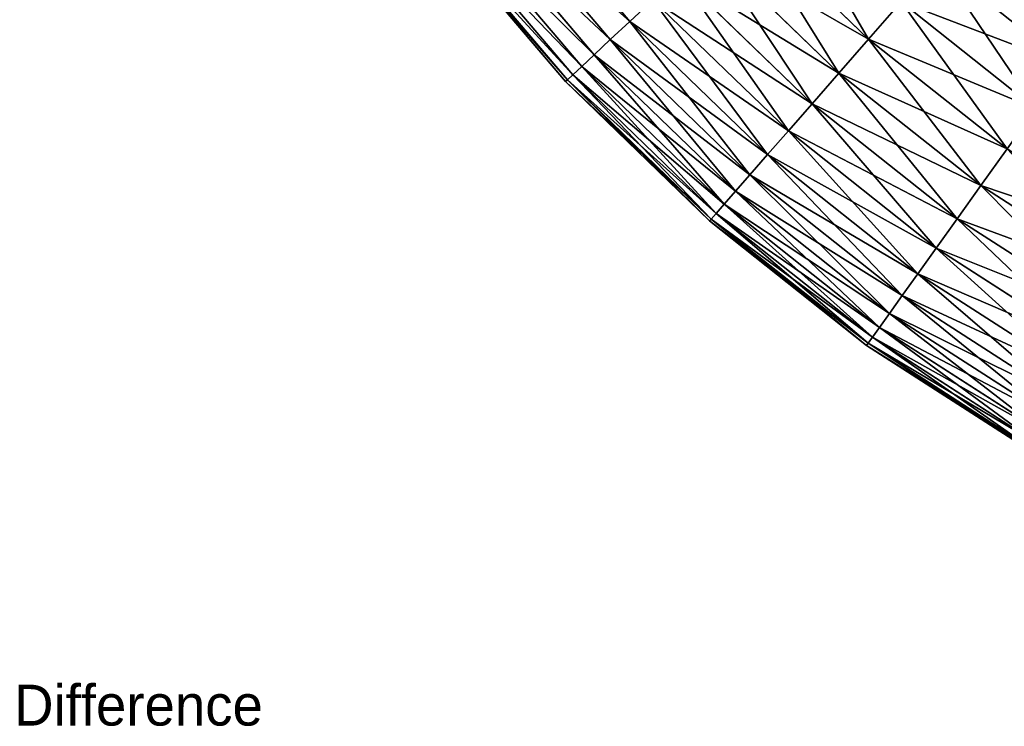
# Model space of a CAD drawing. Extents: x 5 to 965, y 4 to 104.
# Tile 272 of 656: x 435 to 460, y 4 to 21. Entities that reach past the tile are written whole.
import ezdxf

# ---------------------------------------------------------------- set-up
doc = ezdxf.new("R2010")
doc.units = 0
doc.layers.get('0').update_dxf_attribs({"color": 13, "linetype": 'CONTINUOUS'})

# ---------------------------------------------------------------- blocks, each defined once
blk = doc.blocks.new('COMPONENT_4')
for p, q in [((12.041, 20.818, 35.426), (15.081, 17.24, 35.426)), ((12.041, 20.818, 64.454), (15.081, 17.24, 64.454)), ((11.521, 20.418, 37.791), (14.603, 16.792, 37.791)), ((11.521, 20.418, 62.089), (14.603, 16.792, 62.089)), ((11.094, 20.09, 40.185), (14.211, 16.423, 40.185)), ((11.094, 20.09, 59.694), (14.211, 16.423, 59.694)), ((10.761, 19.834, 42.603), (13.904, 16.136, 42.603)), ((10.761, 19.834, 57.276), (13.904, 16.136, 57.276)), ((17.82, 19.809, 26.37), (20.932, 16.803, 26.37)), ((17.82, 19.809, 73.51), (20.932, 16.803, 73.51)), ((10.38, 19.541, 47.486), (13.553, 15.806, 47.486)), ((10.38, 19.541, 52.393), (13.553, 15.806, 52.393)), ((10.523, 19.651, 45.039), (13.685, 15.93, 45.039)), ((10.523, 19.651, 54.841), (13.685, 15.93, 54.841)), ((10.332, 19.504, 49.94), (13.509, 15.765, 49.94)), ((17.014, 19.054, 28.562), (20.204, 15.972, 28.562)), ((17.014, 19.054, 71.318), (20.204, 15.972, 71.318)), ((16.288, 18.372, 30.806), (19.548, 15.223, 30.806)), ((16.288, 18.372, 69.074), (19.548, 15.223, 69.074)), ((15.643, 17.767, 33.095), (15.081, 17.24, 35.426)), ((15.081, 17.24, 64.454), (15.643, 17.767, 66.784)), ((15.643, 17.767, 33.095), (18.966, 14.557, 33.095)), ((15.643, 17.767, 66.784), (18.966, 14.557, 66.784)), ((21.729, 17.714, 24.235), (20.932, 16.803, 26.37)), ((20.932, 16.803, 73.51), (21.729, 17.714, 75.645)), ((21.729, 17.714, 24.235), (25.028, 15.101, 24.235)), ((21.729, 17.714, 75.645), (25.028, 15.101, 75.645)), ((15.081, 17.24, 35.426), (14.603, 16.792, 37.791)), ((14.603, 16.792, 62.089), (15.081, 17.24, 64.454)), ((15.081, 17.24, 35.426), (18.458, 13.978, 35.426)), ((15.081, 17.24, 64.454), (18.458, 13.978, 64.454)), ((14.603, 16.792, 37.791), (14.211, 16.423, 40.185)), ((14.211, 16.423, 59.694), (14.603, 16.792, 62.089)), ((14.603, 16.792, 37.791), (18.026, 13.484, 37.791)), ((14.603, 16.792, 62.089), (18.026, 13.484, 62.089)), ((20.932, 16.803, 26.37), (20.204, 15.972, 28.562)), ((20.204, 15.972, 71.318), (20.932, 16.803, 73.51)), ((20.932, 16.803, 26.37), (24.323, 14.116, 26.37)), ((20.932, 16.803, 73.51), (24.323, 14.116, 73.51)), ((14.211, 16.423, 40.185), (13.904, 16.136, 42.603)), ((13.904, 16.136, 57.276), (14.211, 16.423, 59.694)), ((14.211, 16.423, 40.185), (17.672, 13.079, 40.185)), ((14.211, 16.423, 59.694), (17.672, 13.079, 59.694)), ((13.685, 15.93, 45.039), (13.553, 15.806, 47.486)), ((13.553, 15.806, 52.393), (13.685, 15.93, 54.841)), ((13.904, 16.136, 42.603), (13.685, 15.93, 45.039)), ((13.685, 15.93, 54.841), (13.904, 16.136, 57.276)), ((13.685, 15.93, 45.039), (17.197, 12.537, 45.039)), ((13.685, 15.93, 54.841), (17.197, 12.537, 54.841)), ((13.904, 16.136, 42.603), (17.395, 12.763, 42.603)), ((13.904, 16.136, 57.276), (17.395, 12.763, 57.276)), ((20.204, 15.972, 28.562), (19.548, 15.223, 30.806)), ((19.548, 15.223, 69.074), (20.204, 15.972, 71.318)), ((20.204, 15.972, 28.562), (23.68, 13.218, 28.562)), ((20.204, 15.972, 71.318), (23.68, 13.218, 71.318)), ((13.553, 15.806, 47.486), (13.509, 15.765, 49.94)), ((13.509, 15.765, 49.94), (13.553, 15.806, 52.393)), ((13.509, 15.765, 49.94), (17.038, 12.356, 49.94)), ((13.553, 15.806, 47.486), (17.078, 12.401, 47.486)), ((13.553, 15.806, 52.393), (17.078, 12.401, 52.393)), ((19.548, 15.223, 30.806), (18.966, 14.557, 33.095)), ((18.966, 14.557, 66.784), (19.548, 15.223, 69.074)), ((19.548, 15.223, 30.806), (23.101, 12.408, 30.806)), ((19.548, 15.223, 69.074), (23.101, 12.408, 69.074)), ((18.966, 14.557, 33.095), (18.458, 13.978, 35.426)), ((18.458, 13.978, 64.454), (18.966, 14.557, 66.784)), ((18.966, 14.557, 33.095), (22.586, 11.689, 33.095)), ((18.966, 14.557, 66.784), (22.586, 11.689, 66.784)), ((24.323, 14.116, 26.37), (23.68, 13.218, 28.562)), ((24.323, 14.116, 73.51), (23.68, 13.218, 71.318)), ((18.458, 13.978, 35.426), (18.026, 13.484, 37.791)), ((18.026, 13.484, 62.089), (18.458, 13.978, 64.454)), ((18.458, 13.978, 35.426), (22.138, 11.062, 35.426)), ((18.458, 13.978, 64.454), (22.138, 11.062, 64.454)), ((18.026, 13.484, 37.791), (17.672, 13.079, 40.185)), ((17.672, 13.079, 59.694), (18.026, 13.484, 62.089)), ((18.026, 13.484, 37.791), (21.757, 10.529, 37.791)), ((18.026, 13.484, 62.089), (21.757, 10.529, 62.089)), ((17.672, 13.079, 40.185), (17.395, 12.763, 42.603)), ((17.395, 12.763, 57.276), (17.672, 13.079, 59.694)), ((17.672, 13.079, 40.185), (21.443, 10.091, 40.185)), ((17.672, 13.079, 59.694), (21.443, 10.091, 59.694)), ((23.68, 13.218, 28.562), (23.101, 12.408, 30.806)), ((23.68, 13.218, 71.318), (23.101, 12.408, 69.074)), ((23.68, 13.218, 28.562), (27.41, 10.817, 28.562)), ((23.68, 13.218, 71.318), (27.41, 10.817, 71.318)), ((17.395, 12.763, 42.603), (17.197, 12.537, 45.039)), ((17.197, 12.537, 54.841), (17.395, 12.763, 57.276)), ((17.395, 12.763, 42.603), (21.199, 9.749, 42.603)), ((17.395, 12.763, 57.276), (21.199, 9.749, 57.276)), ((17.078, 12.401, 47.486), (17.038, 12.356, 49.94)), ((17.038, 12.356, 49.94), (17.078, 12.401, 52.393)), ((17.038, 12.356, 49.94), (20.884, 9.308, 49.94)), ((17.197, 12.537, 45.039), (17.078, 12.401, 47.486)), ((17.078, 12.401, 52.393), (17.197, 12.537, 54.841)), ((17.078, 12.401, 47.486), (20.919, 9.358, 47.486)), ((17.078, 12.401, 52.393), (20.919, 9.358, 52.393)), ((17.197, 12.537, 45.039), (21.024, 9.505, 45.039)), ((17.197, 12.537, 54.841), (21.024, 9.505, 54.841)), ((23.101, 12.408, 30.806), (22.586, 11.689, 33.095)), ((23.101, 12.408, 69.074), (22.586, 11.689, 66.784)), ((23.101, 12.408, 30.806), (26.912, 9.955, 30.806)), ((23.101, 12.408, 69.074), (26.912, 9.955, 69.074)), ((22.586, 11.689, 33.095), (22.138, 11.062, 35.426)), ((22.586, 11.689, 66.784), (22.138, 11.062, 64.454)), ((22.586, 11.689, 33.095), (26.471, 9.188, 33.095)), ((22.586, 11.689, 66.784), (26.471, 9.188, 66.784)), ((22.138, 11.062, 35.426), (21.757, 10.529, 37.791)), ((22.138, 11.062, 64.454), (21.757, 10.529, 62.089)), ((22.138, 11.062, 35.426), (26.086, 8.521, 35.426)), ((22.138, 11.062, 64.454), (26.086, 8.521, 64.454)), ((21.757, 10.529, 37.791), (21.443, 10.091, 40.185)), ((21.757, 10.529, 62.089), (21.443, 10.091, 59.694)), ((21.757, 10.529, 37.791), (25.759, 7.953, 37.791)), ((21.757, 10.529, 62.089), (25.759, 7.953, 62.089)), ((21.443, 10.091, 40.185), (21.199, 9.749, 42.603)), ((21.443, 10.091, 59.694), (21.199, 9.749, 57.276)), ((21.443, 10.091, 40.185), (25.49, 7.486, 40.185)), ((21.443, 10.091, 59.694), (25.49, 7.486, 59.694)), ((21.199, 9.749, 42.603), (21.024, 9.505, 45.039)), ((21.199, 9.749, 57.276), (21.024, 9.505, 54.841)), ((21.199, 9.749, 42.603), (25.28, 7.122, 42.603)), ((21.199, 9.749, 57.276), (25.28, 7.122, 57.276)), ((21.024, 9.505, 45.039), (20.919, 9.358, 47.486)), ((21.024, 9.505, 54.841), (20.919, 9.358, 52.393)), ((21.024, 9.505, 45.039), (25.13, 6.862, 45.039)), ((21.024, 9.505, 54.841), (25.13, 6.862, 54.841)), ((20.919, 9.358, 47.486), (20.884, 9.308, 49.94)), ((20.919, 9.358, 52.393), (20.884, 9.308, 49.94)), ((20.884, 9.308, 49.94), (25.01, 6.653, 49.94)), ((20.919, 9.358, 47.486), (25.04, 6.705, 47.486)), ((20.919, 9.358, 52.393), (25.04, 6.705, 52.393))]:
    blk.add_line(p, q)
mesh = blk.add_polyface()
corners = [(12.041, 20.818, 35.426), (15.643, 17.767, 33.095), (15.081, 17.24, 35.426), (12.652, 21.287, 33.095)]
mesh.append_faces([[corners[k] for k in face] for face in [(0, 1, 2), (1, 0, 3)]], dxfattribs={"vtx0": -1})
mesh = blk.add_polyface()
corners = [(15.643, 17.767, 66.784), (12.041, 20.818, 64.454), (15.081, 17.24, 64.454), (12.652, 21.287, 66.784)]
mesh.append_faces([[corners[k] for k in face] for face in [(0, 1, 2), (1, 0, 3)]], dxfattribs={"vtx0": -1})
mesh = blk.add_polyface()
corners = [(11.521, 20.418, 37.791), (15.081, 17.24, 35.426), (14.603, 16.792, 37.791), (12.041, 20.818, 35.426)]
mesh.append_faces([[corners[k] for k in face] for face in [(0, 1, 2), (1, 0, 3)]], dxfattribs={"vtx0": -1})
mesh = blk.add_polyface()
corners = [(15.081, 17.24, 64.454), (11.521, 20.418, 62.089), (14.603, 16.792, 62.089), (12.041, 20.818, 64.454)]
mesh.append_faces([[corners[k] for k in face] for face in [(0, 1, 2), (1, 0, 3)]], dxfattribs={"vtx0": -1})
mesh = blk.add_polyface()
corners = [(20.932, 16.803, 26.37), (18.703, 20.638, 24.235), (21.729, 17.714, 24.235), (17.82, 19.809, 26.37)]
mesh.append_faces([[corners[k] for k in face] for face in [(0, 1, 2), (1, 0, 3)]], dxfattribs={"vtx0": -1})
mesh = blk.add_polyface()
corners = [(21.729, 17.714, 75.645), (17.82, 19.809, 73.51), (20.932, 16.803, 73.51), (18.703, 20.638, 75.645)]
mesh.append_faces([[corners[k] for k in face] for face in [(0, 1, 2), (1, 0, 3)]], dxfattribs={"vtx0": -1})
mesh = blk.add_polyface()
corners = [(11.094, 20.09, 40.185), (14.603, 16.792, 37.791), (14.211, 16.423, 40.185), (11.521, 20.418, 37.791)]
mesh.append_faces([[corners[k] for k in face] for face in [(0, 1, 2), (1, 0, 3)]], dxfattribs={"vtx0": -1})
mesh = blk.add_polyface()
corners = [(14.603, 16.792, 62.089), (11.094, 20.09, 59.694), (14.211, 16.423, 59.694), (11.521, 20.418, 62.089)]
mesh.append_faces([[corners[k] for k in face] for face in [(0, 1, 2), (1, 0, 3)]], dxfattribs={"vtx0": -1})
mesh = blk.add_polyface()
corners = [(10.761, 19.834, 42.603), (14.211, 16.423, 40.185), (13.904, 16.136, 42.603), (11.094, 20.09, 40.185)]
mesh.append_faces([[corners[k] for k in face] for face in [(0, 1, 2), (1, 0, 3)]], dxfattribs={"vtx0": -1})
mesh = blk.add_polyface()
corners = [(14.211, 16.423, 59.694), (10.761, 19.834, 57.276), (13.904, 16.136, 57.276), (11.094, 20.09, 59.694)]
mesh.append_faces([[corners[k] for k in face] for face in [(0, 1, 2), (1, 0, 3)]], dxfattribs={"vtx0": -1})
mesh = blk.add_polyface()
corners = [(10.523, 19.651, 45.039), (13.904, 16.136, 42.603), (13.685, 15.93, 45.039), (10.761, 19.834, 42.603)]
mesh.append_faces([[corners[k] for k in face] for face in [(0, 1, 2), (1, 0, 3)]], dxfattribs={"vtx0": -1})
mesh = blk.add_polyface()
corners = [(13.904, 16.136, 57.276), (10.523, 19.651, 54.841), (13.685, 15.93, 54.841), (10.761, 19.834, 57.276)]
mesh.append_faces([[corners[k] for k in face] for face in [(0, 1, 2), (1, 0, 3)]], dxfattribs={"vtx0": -1})
mesh = blk.add_polyface()
corners = [(20.204, 15.972, 28.562), (17.82, 19.809, 26.37), (20.932, 16.803, 26.37), (17.014, 19.054, 28.562)]
mesh.append_faces([[corners[k] for k in face] for face in [(0, 1, 2), (1, 0, 3)]], dxfattribs={"vtx0": -1})
mesh = blk.add_polyface()
corners = [(20.932, 16.803, 73.51), (17.014, 19.054, 71.318), (20.204, 15.972, 71.318), (17.82, 19.809, 73.51)]
mesh.append_faces([[corners[k] for k in face] for face in [(0, 1, 2), (1, 0, 3)]], dxfattribs={"vtx0": -1})
mesh = blk.add_polyface()
corners = [(10.332, 19.504, 49.94), (13.553, 15.806, 47.486), (13.509, 15.765, 49.94), (10.38, 19.541, 47.486)]
mesh.append_faces([[corners[k] for k in face] for face in [(0, 1, 2), (1, 0, 3)]], dxfattribs={"vtx0": -1})
mesh = blk.add_polyface()
corners = [(13.553, 15.806, 52.393), (10.332, 19.504, 49.94), (13.509, 15.765, 49.94), (10.38, 19.541, 52.393)]
mesh.append_faces([[corners[k] for k in face] for face in [(0, 1, 2), (1, 0, 3)]], dxfattribs={"vtx0": -1})
mesh = blk.add_polyface()
corners = [(10.38, 19.541, 47.486), (13.685, 15.93, 45.039), (13.553, 15.806, 47.486), (10.523, 19.651, 45.039)]
mesh.append_faces([[corners[k] for k in face] for face in [(0, 1, 2), (1, 0, 3)]], dxfattribs={"vtx0": -1})
mesh = blk.add_polyface()
corners = [(13.685, 15.93, 54.841), (10.38, 19.541, 52.393), (13.553, 15.806, 52.393), (10.523, 19.651, 54.841)]
mesh.append_faces([[corners[k] for k in face] for face in [(0, 1, 2), (1, 0, 3)]], dxfattribs={"vtx0": -1})
mesh = blk.add_polyface()
corners = [(25.792, 16.17, 22.161), (23.527, 19.768, 20.155), (26.616, 17.321, 20.155), (22.595, 18.703, 22.161)]
mesh.append_faces([[corners[k] for k in face] for face in [(0, 1, 2), (1, 0, 3)]], dxfattribs={"vtx0": -1})
mesh = blk.add_polyface()
corners = [(26.616, 17.321, 79.725), (22.595, 18.703, 77.718), (25.792, 16.17, 77.718), (23.527, 19.768, 79.725)]
mesh.append_faces([[corners[k] for k in face] for face in [(0, 1, 2), (1, 0, 3)]], dxfattribs={"vtx0": -1})
mesh = blk.add_polyface()
corners = [(19.548, 15.223, 30.806), (17.014, 19.054, 28.562), (20.204, 15.972, 28.562), (16.288, 18.372, 30.806)]
mesh.append_faces([[corners[k] for k in face] for face in [(0, 1, 2), (1, 0, 3)]], dxfattribs={"vtx0": -1})
mesh = blk.add_polyface()
corners = [(20.204, 15.972, 71.318), (16.288, 18.372, 69.074), (19.548, 15.223, 69.074), (17.014, 19.054, 71.318)]
mesh.append_faces([[corners[k] for k in face] for face in [(0, 1, 2), (1, 0, 3)]], dxfattribs={"vtx0": -1})
mesh = blk.add_polyface()
corners = [(25.028, 15.101, 24.235), (22.595, 18.703, 22.161), (25.792, 16.17, 22.161), (21.729, 17.714, 24.235)]
mesh.append_faces([[corners[k] for k in face] for face in [(0, 1, 2), (1, 0, 3)]], dxfattribs={"vtx0": -1})
mesh = blk.add_polyface()
corners = [(25.792, 16.17, 77.718), (21.729, 17.714, 75.645), (25.028, 15.101, 75.645), (22.595, 18.703, 77.718)]
mesh.append_faces([[corners[k] for k in face] for face in [(0, 1, 2), (1, 0, 3)]], dxfattribs={"vtx0": -1})
mesh = blk.add_polyface()
corners = [(18.966, 14.557, 33.095), (16.288, 18.372, 30.806), (19.548, 15.223, 30.806), (15.643, 17.767, 33.095)]
mesh.append_faces([[corners[k] for k in face] for face in [(0, 1, 2), (1, 0, 3)]], dxfattribs={"vtx0": -1})
mesh = blk.add_polyface()
corners = [(19.548, 15.223, 69.074), (15.643, 17.767, 66.784), (18.966, 14.557, 66.784), (16.288, 18.372, 69.074)]
mesh.append_faces([[corners[k] for k in face] for face in [(0, 1, 2), (1, 0, 3)]], dxfattribs={"vtx0": -1})
mesh = blk.add_polyface()
corners = [(18.458, 13.978, 35.426), (15.643, 17.767, 33.095), (18.966, 14.557, 33.095), (15.081, 17.24, 35.426)]
mesh.append_faces([[corners[k] for k in face] for face in [(0, 1, 2), (1, 0, 3)]], dxfattribs={"vtx0": -1})
mesh = blk.add_polyface()
corners = [(18.966, 14.557, 66.784), (15.081, 17.24, 64.454), (18.458, 13.978, 64.454), (15.643, 17.767, 66.784)]
mesh.append_faces([[corners[k] for k in face] for face in [(0, 1, 2), (1, 0, 3)]], dxfattribs={"vtx0": -1})
mesh = blk.add_polyface()
corners = [(24.323, 14.116, 26.37), (21.729, 17.714, 24.235), (25.028, 15.101, 24.235), (20.932, 16.803, 26.37)]
mesh.append_faces([[corners[k] for k in face] for face in [(0, 1, 2), (1, 0, 3)]], dxfattribs={"vtx0": -1})
mesh = blk.add_polyface()
corners = [(25.028, 15.101, 75.645), (20.932, 16.803, 73.51), (24.323, 14.116, 73.51), (21.729, 17.714, 75.645)]
mesh.append_faces([[corners[k] for k in face] for face in [(0, 1, 2), (1, 0, 3)]], dxfattribs={"vtx0": -1})
mesh = blk.add_polyface()
corners = [(18.026, 13.484, 37.791), (15.081, 17.24, 35.426), (18.458, 13.978, 35.426), (14.603, 16.792, 37.791)]
mesh.append_faces([[corners[k] for k in face] for face in [(0, 1, 2), (1, 0, 3)]], dxfattribs={"vtx0": -1})
mesh = blk.add_polyface()
corners = [(18.458, 13.978, 64.454), (14.603, 16.792, 62.089), (18.026, 13.484, 62.089), (15.081, 17.24, 64.454)]
mesh.append_faces([[corners[k] for k in face] for face in [(0, 1, 2), (1, 0, 3)]], dxfattribs={"vtx0": -1})
mesh = blk.add_polyface()
corners = [(17.672, 13.079, 40.185), (14.603, 16.792, 37.791), (18.026, 13.484, 37.791), (14.211, 16.423, 40.185)]
mesh.append_faces([[corners[k] for k in face] for face in [(0, 1, 2), (1, 0, 3)]], dxfattribs={"vtx0": -1})
mesh = blk.add_polyface()
corners = [(18.026, 13.484, 62.089), (14.211, 16.423, 59.694), (17.672, 13.079, 59.694), (14.603, 16.792, 62.089)]
mesh.append_faces([[corners[k] for k in face] for face in [(0, 1, 2), (1, 0, 3)]], dxfattribs={"vtx0": -1})
mesh = blk.add_polyface()
corners = [(23.68, 13.218, 28.562), (20.932, 16.803, 26.37), (24.323, 14.116, 26.37), (20.204, 15.972, 28.562)]
mesh.append_faces([[corners[k] for k in face] for face in [(0, 1, 2), (1, 0, 3)]], dxfattribs={"vtx0": -1})
mesh = blk.add_polyface()
corners = [(24.323, 14.116, 73.51), (20.204, 15.972, 71.318), (23.68, 13.218, 71.318), (20.932, 16.803, 73.51)]
mesh.append_faces([[corners[k] for k in face] for face in [(0, 1, 2), (1, 0, 3)]], dxfattribs={"vtx0": -1})
mesh = blk.add_polyface()
corners = [(17.395, 12.763, 42.603), (14.211, 16.423, 40.185), (17.672, 13.079, 40.185), (13.904, 16.136, 42.603)]
mesh.append_faces([[corners[k] for k in face] for face in [(0, 1, 2), (1, 0, 3)]], dxfattribs={"vtx0": -1})
mesh = blk.add_polyface()
corners = [(17.672, 13.079, 59.694), (13.904, 16.136, 57.276), (17.395, 12.763, 57.276), (14.211, 16.423, 59.694)]
mesh.append_faces([[corners[k] for k in face] for face in [(0, 1, 2), (1, 0, 3)]], dxfattribs={"vtx0": -1})
mesh = blk.add_polyface()
corners = [(17.078, 12.401, 47.486), (13.685, 15.93, 45.039), (17.197, 12.537, 45.039), (13.553, 15.806, 47.486)]
mesh.append_faces([[corners[k] for k in face] for face in [(0, 1, 2), (1, 0, 3)]], dxfattribs={"vtx0": -1})
mesh = blk.add_polyface()
corners = [(17.197, 12.537, 54.841), (13.553, 15.806, 52.393), (17.078, 12.401, 52.393), (13.685, 15.93, 54.841)]
mesh.append_faces([[corners[k] for k in face] for face in [(0, 1, 2), (1, 0, 3)]], dxfattribs={"vtx0": -1})
mesh = blk.add_polyface()
corners = [(17.197, 12.537, 45.039), (13.904, 16.136, 42.603), (17.395, 12.763, 42.603), (13.685, 15.93, 45.039)]
mesh.append_faces([[corners[k] for k in face] for face in [(0, 1, 2), (1, 0, 3)]], dxfattribs={"vtx0": -1})
mesh = blk.add_polyface()
corners = [(17.395, 12.763, 57.276), (13.685, 15.93, 54.841), (17.197, 12.537, 54.841), (13.904, 16.136, 57.276)]
mesh.append_faces([[corners[k] for k in face] for face in [(0, 1, 2), (1, 0, 3)]], dxfattribs={"vtx0": -1})
mesh = blk.add_polyface()
corners = [(23.101, 12.408, 30.806), (20.204, 15.972, 28.562), (23.68, 13.218, 28.562), (19.548, 15.223, 30.806)]
mesh.append_faces([[corners[k] for k in face] for face in [(0, 1, 2), (1, 0, 3)]], dxfattribs={"vtx0": -1})
mesh = blk.add_polyface()
corners = [(23.68, 13.218, 71.318), (19.548, 15.223, 69.074), (23.101, 12.408, 69.074), (20.204, 15.972, 71.318)]
mesh.append_faces([[corners[k] for k in face] for face in [(0, 1, 2), (1, 0, 3)]], dxfattribs={"vtx0": -1})
mesh = blk.add_polyface()
corners = [(17.038, 12.356, 49.94), (13.553, 15.806, 47.486), (17.078, 12.401, 47.486), (13.509, 15.765, 49.94)]
mesh.append_faces([[corners[k] for k in face] for face in [(0, 1, 2), (1, 0, 3)]], dxfattribs={"vtx0": -1})
mesh = blk.add_polyface()
corners = [(17.078, 12.401, 52.393), (13.509, 15.765, 49.94), (17.038, 12.356, 49.94), (13.553, 15.806, 52.393)]
mesh.append_faces([[corners[k] for k in face] for face in [(0, 1, 2), (1, 0, 3)]], dxfattribs={"vtx0": -1})
mesh = blk.add_polyface()
corners = [(22.586, 11.689, 33.095), (19.548, 15.223, 30.806), (23.101, 12.408, 30.806), (18.966, 14.557, 33.095)]
mesh.append_faces([[corners[k] for k in face] for face in [(0, 1, 2), (1, 0, 3)]], dxfattribs={"vtx0": -1})
mesh = blk.add_polyface()
corners = [(23.101, 12.408, 69.074), (18.966, 14.557, 66.784), (22.586, 11.689, 66.784), (19.548, 15.223, 69.074)]
mesh.append_faces([[corners[k] for k in face] for face in [(0, 1, 2), (1, 0, 3)]], dxfattribs={"vtx0": -1})
mesh = blk.add_polyface()
corners = [(22.138, 11.062, 35.426), (18.966, 14.557, 33.095), (22.586, 11.689, 33.095), (18.458, 13.978, 35.426)]
mesh.append_faces([[corners[k] for k in face] for face in [(0, 1, 2), (1, 0, 3)]], dxfattribs={"vtx0": -1})
mesh = blk.add_polyface()
corners = [(22.586, 11.689, 66.784), (18.458, 13.978, 64.454), (22.138, 11.062, 64.454), (18.966, 14.557, 66.784)]
mesh.append_faces([[corners[k] for k in face] for face in [(0, 1, 2), (1, 0, 3)]], dxfattribs={"vtx0": -1})
mesh = blk.add_polyface()
corners = [(27.41, 10.817, 28.562), (24.323, 14.116, 26.37), (27.961, 11.774, 26.37), (23.68, 13.218, 28.562)]
mesh.append_faces([[corners[k] for k in face] for face in [(0, 1, 2), (1, 0, 3)]], dxfattribs={"vtx0": -1})
mesh = blk.add_polyface()
corners = [(27.961, 11.774, 73.51), (23.68, 13.218, 71.318), (27.41, 10.817, 71.318), (24.323, 14.116, 73.51)]
mesh.append_faces([[corners[k] for k in face] for face in [(0, 1, 2), (1, 0, 3)]], dxfattribs={"vtx0": -1})
mesh = blk.add_polyface()
corners = [(21.757, 10.529, 37.791), (18.458, 13.978, 35.426), (22.138, 11.062, 35.426), (18.026, 13.484, 37.791)]
mesh.append_faces([[corners[k] for k in face] for face in [(0, 1, 2), (1, 0, 3)]], dxfattribs={"vtx0": -1})
mesh = blk.add_polyface()
corners = [(22.138, 11.062, 64.454), (18.026, 13.484, 62.089), (21.757, 10.529, 62.089), (18.458, 13.978, 64.454)]
mesh.append_faces([[corners[k] for k in face] for face in [(0, 1, 2), (1, 0, 3)]], dxfattribs={"vtx0": -1})
mesh = blk.add_polyface()
corners = [(21.443, 10.091, 40.185), (18.026, 13.484, 37.791), (21.757, 10.529, 37.791), (17.672, 13.079, 40.185)]
mesh.append_faces([[corners[k] for k in face] for face in [(0, 1, 2), (1, 0, 3)]], dxfattribs={"vtx0": -1})
mesh = blk.add_polyface()
corners = [(21.757, 10.529, 62.089), (17.672, 13.079, 59.694), (21.443, 10.091, 59.694), (18.026, 13.484, 62.089)]
mesh.append_faces([[corners[k] for k in face] for face in [(0, 1, 2), (1, 0, 3)]], dxfattribs={"vtx0": -1})
mesh = blk.add_polyface()
corners = [(21.199, 9.749, 42.603), (17.672, 13.079, 40.185), (21.443, 10.091, 40.185), (17.395, 12.763, 42.603)]
mesh.append_faces([[corners[k] for k in face] for face in [(0, 1, 2), (1, 0, 3)]], dxfattribs={"vtx0": -1})
mesh = blk.add_polyface()
corners = [(21.443, 10.091, 59.694), (17.395, 12.763, 57.276), (21.199, 9.749, 57.276), (17.672, 13.079, 59.694)]
mesh.append_faces([[corners[k] for k in face] for face in [(0, 1, 2), (1, 0, 3)]], dxfattribs={"vtx0": -1})
mesh = blk.add_polyface()
corners = [(26.912, 9.955, 30.806), (23.68, 13.218, 28.562), (27.41, 10.817, 28.562), (23.101, 12.408, 30.806)]
mesh.append_faces([[corners[k] for k in face] for face in [(0, 1, 2), (1, 0, 3)]], dxfattribs={"vtx0": -1})
mesh = blk.add_polyface()
corners = [(27.41, 10.817, 71.318), (23.101, 12.408, 69.074), (26.912, 9.955, 69.074), (23.68, 13.218, 71.318)]
mesh.append_faces([[corners[k] for k in face] for face in [(0, 1, 2), (1, 0, 3)]], dxfattribs={"vtx0": -1})
mesh = blk.add_polyface()
corners = [(21.024, 9.505, 45.039), (17.395, 12.763, 42.603), (21.199, 9.749, 42.603), (17.197, 12.537, 45.039)]
mesh.append_faces([[corners[k] for k in face] for face in [(0, 1, 2), (1, 0, 3)]], dxfattribs={"vtx0": -1})
mesh = blk.add_polyface()
corners = [(21.199, 9.749, 57.276), (17.197, 12.537, 54.841), (21.024, 9.505, 54.841), (17.395, 12.763, 57.276)]
mesh.append_faces([[corners[k] for k in face] for face in [(0, 1, 2), (1, 0, 3)]], dxfattribs={"vtx0": -1})
mesh = blk.add_polyface()
corners = [(20.884, 9.308, 49.94), (17.078, 12.401, 47.486), (20.919, 9.358, 47.486), (17.038, 12.356, 49.94)]
mesh.append_faces([[corners[k] for k in face] for face in [(0, 1, 2), (1, 0, 3)]], dxfattribs={"vtx0": -1})
mesh = blk.add_polyface()
corners = [(20.919, 9.358, 52.393), (17.038, 12.356, 49.94), (20.884, 9.308, 49.94), (17.078, 12.401, 52.393)]
mesh.append_faces([[corners[k] for k in face] for face in [(0, 1, 2), (1, 0, 3)]], dxfattribs={"vtx0": -1})
mesh = blk.add_polyface()
corners = [(20.919, 9.358, 47.486), (17.197, 12.537, 45.039), (21.024, 9.505, 45.039), (17.078, 12.401, 47.486)]
mesh.append_faces([[corners[k] for k in face] for face in [(0, 1, 2), (1, 0, 3)]], dxfattribs={"vtx0": -1})
mesh = blk.add_polyface()
corners = [(21.024, 9.505, 54.841), (17.078, 12.401, 52.393), (20.919, 9.358, 52.393), (17.197, 12.537, 54.841)]
mesh.append_faces([[corners[k] for k in face] for face in [(0, 1, 2), (1, 0, 3)]], dxfattribs={"vtx0": -1})
mesh = blk.add_polyface()
corners = [(26.471, 9.188, 33.095), (23.101, 12.408, 30.806), (26.912, 9.955, 30.806), (22.586, 11.689, 33.095)]
mesh.append_faces([[corners[k] for k in face] for face in [(0, 1, 2), (1, 0, 3)]], dxfattribs={"vtx0": -1})
mesh = blk.add_polyface()
corners = [(26.912, 9.955, 69.074), (22.586, 11.689, 66.784), (26.471, 9.188, 66.784), (23.101, 12.408, 69.074)]
mesh.append_faces([[corners[k] for k in face] for face in [(0, 1, 2), (1, 0, 3)]], dxfattribs={"vtx0": -1})
mesh = blk.add_polyface()
corners = [(26.086, 8.521, 35.426), (22.586, 11.689, 33.095), (26.471, 9.188, 33.095), (22.138, 11.062, 35.426)]
mesh.append_faces([[corners[k] for k in face] for face in [(0, 1, 2), (1, 0, 3)]], dxfattribs={"vtx0": -1})
mesh = blk.add_polyface()
corners = [(26.471, 9.188, 66.784), (22.138, 11.062, 64.454), (26.086, 8.521, 64.454), (22.586, 11.689, 66.784)]
mesh.append_faces([[corners[k] for k in face] for face in [(0, 1, 2), (1, 0, 3)]], dxfattribs={"vtx0": -1})
mesh = blk.add_polyface()
corners = [(25.759, 7.953, 37.791), (22.138, 11.062, 35.426), (26.086, 8.521, 35.426), (21.757, 10.529, 37.791)]
mesh.append_faces([[corners[k] for k in face] for face in [(0, 1, 2), (1, 0, 3)]], dxfattribs={"vtx0": -1})
mesh = blk.add_polyface()
corners = [(26.086, 8.521, 64.454), (21.757, 10.529, 62.089), (25.759, 7.953, 62.089), (22.138, 11.062, 64.454)]
mesh.append_faces([[corners[k] for k in face] for face in [(0, 1, 2), (1, 0, 3)]], dxfattribs={"vtx0": -1})
mesh = blk.add_polyface()
corners = [(25.49, 7.486, 40.185), (21.757, 10.529, 37.791), (25.759, 7.953, 37.791), (21.443, 10.091, 40.185)]
mesh.append_faces([[corners[k] for k in face] for face in [(0, 1, 2), (1, 0, 3)]], dxfattribs={"vtx0": -1})
mesh = blk.add_polyface()
corners = [(25.759, 7.953, 62.089), (21.443, 10.091, 59.694), (25.49, 7.486, 59.694), (21.757, 10.529, 62.089)]
mesh.append_faces([[corners[k] for k in face] for face in [(0, 1, 2), (1, 0, 3)]], dxfattribs={"vtx0": -1})
mesh = blk.add_polyface()
corners = [(25.28, 7.122, 42.603), (21.443, 10.091, 40.185), (25.49, 7.486, 40.185), (21.199, 9.749, 42.603)]
mesh.append_faces([[corners[k] for k in face] for face in [(0, 1, 2), (1, 0, 3)]], dxfattribs={"vtx0": -1})
mesh = blk.add_polyface()
corners = [(25.49, 7.486, 59.694), (21.199, 9.749, 57.276), (25.28, 7.122, 57.276), (21.443, 10.091, 59.694)]
mesh.append_faces([[corners[k] for k in face] for face in [(0, 1, 2), (1, 0, 3)]], dxfattribs={"vtx0": -1})
mesh = blk.add_polyface()
corners = [(25.13, 6.862, 45.039), (21.199, 9.749, 42.603), (25.28, 7.122, 42.603), (21.024, 9.505, 45.039)]
mesh.append_faces([[corners[k] for k in face] for face in [(0, 1, 2), (1, 0, 3)]], dxfattribs={"vtx0": -1})
mesh = blk.add_polyface()
corners = [(25.28, 7.122, 57.276), (21.024, 9.505, 54.841), (25.13, 6.862, 54.841), (21.199, 9.749, 57.276)]
mesh.append_faces([[corners[k] for k in face] for face in [(0, 1, 2), (1, 0, 3)]], dxfattribs={"vtx0": -1})
mesh = blk.add_polyface()
corners = [(25.04, 6.705, 47.486), (21.024, 9.505, 45.039), (25.13, 6.862, 45.039), (20.919, 9.358, 47.486)]
mesh.append_faces([[corners[k] for k in face] for face in [(0, 1, 2), (1, 0, 3)]], dxfattribs={"vtx0": -1})
mesh = blk.add_polyface()
corners = [(25.13, 6.862, 54.841), (20.919, 9.358, 52.393), (25.04, 6.705, 52.393), (21.024, 9.505, 54.841)]
mesh.append_faces([[corners[k] for k in face] for face in [(0, 1, 2), (1, 0, 3)]], dxfattribs={"vtx0": -1})
mesh = blk.add_polyface()
corners = [(25.01, 6.653, 49.94), (20.919, 9.358, 47.486), (25.04, 6.705, 47.486), (20.884, 9.308, 49.94)]
mesh.append_faces([[corners[k] for k in face] for face in [(0, 1, 2), (1, 0, 3)]], dxfattribs={"vtx0": -1})
mesh = blk.add_polyface()
corners = [(25.04, 6.705, 52.393), (20.884, 9.308, 49.94), (25.01, 6.653, 49.94), (20.919, 9.358, 52.393)]
mesh.append_faces([[corners[k] for k in face] for face in [(0, 1, 2), (1, 0, 3)]], dxfattribs={"vtx0": -1})
blk = doc.blocks.new('DIFFERENCE')
blk = doc.blocks.new('COMPONENT_5')
blk.add_blockref('COMPONENT_4', (0, 0))
ref = blk.add_blockref('DIFFERENCE', (0, 0, 9.494), dxfattribs=dict(zscale=0.9000000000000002))
ref.add_attrib('Skp_GroupInstanceName', 'Difference', (0, 0), dxfattribs={"height": 1})
blk = doc.blocks.new('GROUP_9')
blk.add_blockref('COMPONENT_5', (350, 0))
blk = doc.blocks.new('GROUP_14')
blk.add_blockref('GROUP_9', (79.918, 0))

msp = doc.modelspace()

# ---------------------------------------------------------------- block references
msp.add_blockref('GROUP_14', (5.361, 3.573, 2.908))

doc.saveas('drawing.dxf')
